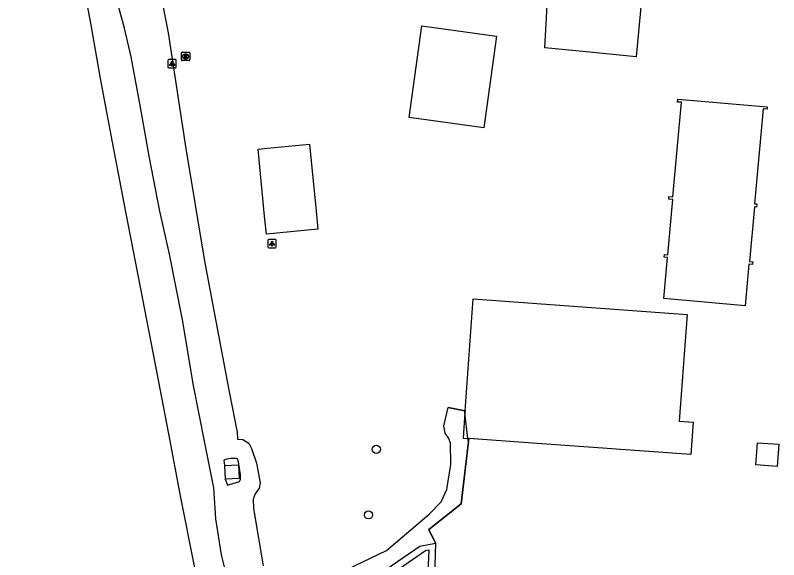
# Model space of a CAD drawing. Extents: x 156141 to 158132, y 385651 to 388399.
# Drawn here: x 156296.4 to 156388.2, y 386384.2 to 386449.6 of the extents above; entities that cross this region are included whole.
import ezdxf

# ---------------------------------------------------------------- set-up
doc = ezdxf.new("R2010")
doc.units = 0
for name, color, linetype in [('IMGEO_Berm_groen', 7, 'Continuous'), ('IMGEO_Boom', 7, 'Continuous'), ('IMGEO_Groenvoorziening', 7, 'Continuous'), ('IMGEO_Haag', 7, 'Continuous'), ('IMGEO_Lichtpunt', 7, 'Continuous'), ('IMGEO_Muur', 7, 'Continuous'), ('IMGEO_Pand', 7, 'Continuous'), ('IMGEO_Rijbaan_autosnelweg', 7, 'Continuous'), ('IMGEO_Rioolput', 7, 'Continuous')]:
    doc.layers.add(name, color=color, linetype=linetype)

msp = doc.modelspace()

# ---------------------------------------------------------------- linework, layer by layer
at = {"layer": 'IMGEO_Berm_groen'}
for points in [[(156307.919, 386488.295), (156308.832, 386480.26), (156310.427, 386471.277), (156312.136, 386461.085), (156314.776, 386447.503), (156316.862, 386433.831), (156319.168, 386420.082), (156322.139, 386404.162), (156323.071, 386399.49), (156323.101, 386398.66), (156323.77, 386398.642), (156324.474, 386398.163), (156324.782, 386397.55), (156325.392, 386395.762), (156325.823, 386393.393), (156325.706, 386392.761), (156325.225, 386392.077), (156324.992, 386391.434), (156325.054, 386390.333), (156326.21, 386383.43)], [(156321.664, 386382.82), (156321.175, 386384.775), (156320.53, 386389.065), (156320.283, 386392.828), (156319.187, 386398.223), (156317.818, 386405.126), (156316.513, 386413.025), (156314.956, 386420.92), (156313.785, 386426.075), (156312.502, 386432.675), (156311.476, 386438.581), (156310.321, 386444.63), (156309.519, 386448.09), (156308.728, 386451.007)], [(156321.65, 386393.841), (156321.923, 386393.134), (156323.373, 386393.585), (156323.49, 386393.868), (156323.484, 386394.384), (156323.24, 386395.955), (156323.13, 386396.287), (156322.976, 386396.344), (156322.313, 386396.346), (156321.832, 386396.245), (156321.456, 386396.148), (156321.552, 386395.494)], [(156321.552, 386395.494), (156323.219, 386395.594), (156323.317, 386393.941), (156321.65, 386393.841)], [(156321.552, 386395.494), (156321.65, 386393.841)]]:
    msp.add_lwpolyline(points, dxfattribs=at)
at = {"layer": 'IMGEO_Boom'}
for centre in [(156339.804, 386397.447), (156338.856, 386389.556)]:
    msp.add_circle(centre, 0.489, dxfattribs=at)
at = {"layer": 'IMGEO_Groenvoorziening'}
for points in [[(156348.427, 386402.455), (156350.432, 386402.083)], [(156350.432, 386402.083), (156350.468, 386402.076)], [(156350.907, 386398.737), (156349.979, 386390.871)], [(156339.324, 386380.849), (156345.714, 386385.278), (156346.109, 386385.363), (156345.868, 386379.778)], [(156346.914, 386386.164), (156346.67, 386378.294), (156347.337, 386363.72), (156348.009, 386358.073), (156348.938, 386355.557), (156351.509, 386347.405), (156357.036, 386336.222)]]:
    msp.add_lwpolyline(points, dxfattribs=at)
at = {"layer": 'IMGEO_Haag'}
for points in [[(156335.508, 386380.112), (156335.443, 386381.465), (156335.561, 386382.291), (156336.275, 386382.978), (156341.037, 386385.258), (156346.132, 386389.626), (156347.586, 386391.138), (156348.266, 386392.617), (156348.768, 386395.614), (156348.728, 386398.173), (156348.52, 386398.756), (156348.073, 386399.395), (156347.917, 386400.254), (156348.427, 386402.455)], [(156350.432, 386402.083), (156350.432, 386402.083), (156348.427, 386402.455)], [(156350.454, 386401.888), (156350.432, 386402.083)], [(156350.816, 386398.744), (156350.454, 386401.888)], [(156349.979, 386390.871), (156350.861, 386398.35), (156350.816, 386398.744)], [(156349.979, 386390.871), (156346.105, 386387.799), (156346.914, 386386.164)], [(156338.907, 386381.587), (156345.045, 386385.799), (156346.914, 386386.164)]]:
    msp.add_lwpolyline(points, dxfattribs=at)
at = {"layer": 'IMGEO_Lichtpunt'}
for p, q in [((156314.763, 386444.205), (156314.763, 386443.398)), ((156314.763, 386444.205), (156314.763, 386443.398)), ((156315.665, 386444.3), (156314.857, 386444.3)), ((156315.665, 386444.3), (156314.857, 386444.3)), ((156315.759, 386443.398), (156315.759, 386444.205)), ((156315.759, 386443.398), (156315.759, 386444.205)), ((156314.857, 386443.304), (156315.665, 386443.304)), ((156314.857, 386443.304), (156315.665, 386443.304)), ((156326.77, 386422.578), (156326.77, 386421.771)), ((156326.77, 386422.578), (156326.77, 386421.771)), ((156327.672, 386422.673), (156326.864, 386422.673)), ((156327.672, 386422.673), (156326.864, 386422.673)), ((156327.766, 386421.771), (156327.766, 386422.578)), ((156327.766, 386421.771), (156327.766, 386422.578)), ((156326.864, 386421.677), (156327.672, 386421.677)), ((156326.864, 386421.677), (156327.672, 386421.677))]:
    msp.add_line(p, q, dxfattribs=at)
for points in [[(156315.137, 386443.869), (156315.176, 386443.841), (156314.988, 386443.579), (156314.95, 386443.606), (156315.137, 386443.869)], [(156315.239, 386443.821), (156315.286, 386443.821), (156315.286, 386443.499), (156315.239, 386443.499), (156315.239, 386443.821)], [(156315.349, 386443.841), (156315.387, 386443.868), (156315.574, 386443.606), (156315.535, 386443.578), (156315.349, 386443.841)], [(156327.144, 386422.242), (156327.183, 386422.214), (156326.995, 386421.952), (156326.957, 386421.979), (156327.144, 386422.242)], [(156327.246, 386422.194), (156327.293, 386422.194), (156327.293, 386421.872), (156327.246, 386421.872), (156327.246, 386422.194)], [(156327.356, 386422.214), (156327.394, 386422.241), (156327.581, 386421.979), (156327.542, 386421.951), (156327.356, 386422.214)]]:
    msp.add_lwpolyline(points, dxfattribs=at)
for centre in [(156315.262, 386444.003), (156327.269, 386422.376)]:
    msp.add_circle(centre, 0.0994, dxfattribs=at)
for centre, start, end in [((156314.857, 386444.205), 90, 180), ((156314.857, 386444.205), 90, 180), ((156315.665, 386444.205), 0, 90), ((156315.665, 386444.205), 0, 90), ((156314.857, 386443.398), 180, 270), ((156314.857, 386443.398), 180, 270), ((156315.665, 386443.398), 270, 0), ((156315.665, 386443.398), 270, 360), ((156326.864, 386422.578), 90, 180), ((156326.864, 386422.578), 90, 180), ((156327.672, 386422.578), 0, 90), ((156327.672, 386422.578), 0, 90), ((156326.864, 386421.771), 180, 270), ((156326.864, 386421.771), 180, 270), ((156327.672, 386421.771), 270, 0), ((156327.672, 386421.771), 270, 360)]:
    msp.add_arc(centre, 0.0946, start, end, dxfattribs=at)
at = {"layer": 'IMGEO_Muur'}
for points in [[(156350.432, 386402.083), (156348.427, 386402.455)], [(156346.914, 386386.164), (156346.105, 386387.799), (156349.979, 386390.871), (156350.861, 386398.35)], [(156338.907, 386381.587), (156345.045, 386385.799), (156346.914, 386386.164)]]:
    msp.add_lwpolyline(points, dxfattribs=at)
at = {"layer": 'IMGEO_Pand'}
for points in [[(156365.018, 386445.219), (156360.042, 386445.714), (156361.496, 386472.017), (156366.265, 386471.709), (156366.084, 386469.172), (156376.242, 386468.447), (156375.886, 386463.46), (156375.687, 386460.668), (156372.546, 386460.929), (156371.01, 386444.623), (156365.018, 386445.219)], [(156352.711, 386436.102), (156343.749, 386437.355), (156345.289, 386448.369), (156354.251, 386447.116), (156352.711, 386436.102)], [(156374.339, 386415.564), (156374.789, 386420.518), (156374.391, 386420.551), (156374.419, 386420.869), (156374.818, 386420.836), (156375.422, 386427.476), (156374.937, 386427.52), (156374.966, 386427.843), (156375.451, 386427.799), (156376.484, 386439.164), (156376.011, 386439.193), (156376.03, 386439.53), (156386.772, 386438.631), (156386.772, 386438.331), (156386.303, 386438.364), (156385.267, 386426.963), (156385.538, 386426.939), (156385.504, 386426.56), (156385.233, 386426.585), (156384.636, 386420.014), (156385.034, 386419.981), (156385.005, 386419.662), (156384.57, 386419.698), (156384.113, 386414.675), (156374.339, 386415.564)], [(156332.782, 386423.905), (156326.584, 386423.3), (156326.37, 386425.483), (156325.583, 386433.521), (156326.734, 386433.634), (156331.783, 386434.126), (156332.569, 386426.088), (156332.782, 386423.905)], [(156350.468, 386402.076), (156351.438, 386415.522), (156377.142, 386413.667), (156376.214, 386400.813), (156377.37, 386400.73), (156377.897, 386400.692), (156377.617, 386396.809), (156359.124, 386398.144), (156350.907, 386398.737)], [(156350.454, 386401.888), (156350.231, 386398.786), (156350.816, 386398.744)], [(156350.468, 386402.076), (156350.454, 386401.888)], [(156350.816, 386398.744), (156350.907, 386398.737)], [(156385.4, 386395.567), (156385.592, 386398.23), (156388.163, 386398.045), (156387.971, 386395.382), (156385.4, 386395.567)]]:
    msp.add_lwpolyline(points, dxfattribs=at)
at = {"layer": 'IMGEO_Rijbaan_autosnelweg'}
msp.add_lwpolyline([(156323.326, 386356.79), (156321.964, 386363.403), (156320.169, 386372.199), (156317.911, 386383.612), (156316.265, 386391.849), (156314.865, 386399.293), (156313.211, 386407.83), (156311.493, 386416.74), (156309.705, 386425.993), (156308.104, 386434.369), (156306.665, 386442.033), (156305.484, 386448.682), (156303.846, 386457.356), (156303.274, 386461.274), (156301.833, 386469.099), (156300.332, 386477.401), (156299.042, 386484.248), (156298.305, 386488.25), (156298.055, 386489.52), (156297.838, 386490.128), (156297.462, 386490.768), (156297.017, 386491.484), (156296.703, 386492.148), (156296.409, 386492.956)], dxfattribs=at)
at = {"layer": 'IMGEO_Rioolput'}
for p, q in [((156316.381, 386444.253), (156316.381, 386445.105)), ((156316.456, 386445.179), (156317.308, 386445.179)), ((156316.869, 386444.959), (156316.894, 386444.959)), ((156317.382, 386445.105), (156317.382, 386444.253)), ((156317.308, 386444.179), (156316.456, 386444.179)), ((156316.892, 386444.399), (156316.867, 386444.399))]:
    msp.add_line(p, q, dxfattribs=at)
for points in [[(156316.381, 386444.253), (156316.381, 386445.105)], [(156316.456, 386445.179), (156317.308, 386445.179)], [(156317.382, 386445.105), (156317.382, 386444.253)], [(156317.308, 386444.179), (156316.456, 386444.179)], [(156316.97, 386444.877), (156316.718, 386444.879), (156316.718, 386444.479)], [(156316.718, 386444.479), (156316.842, 386444.479), (156316.842, 386444.641), (156316.853, 386444.641)], [(156316.896, 386444.798), (156316.842, 386444.798), (156316.842, 386444.717)], [(156316.842, 386444.717), (156316.894, 386444.717)], [(156316.9, 386444.612), (156316.971, 386444.479), (156317.111, 386444.479), (156317.046, 386444.605)]]:
    msp.add_lwpolyline(points, dxfattribs=at)
for centre, radius, start, end in [((156316.458, 386445.103), 0.0765, 91.55205, 178.44795), ((156316.458, 386445.103), 0.0765, 91.55205, 178.44795), ((156317.306, 386445.103), 0.0765, 1.55205, 88.44795), ((156317.306, 386445.103), 0.0765, 1.55205, 88.44795), ((156316.458, 386444.255), 0.0765, 181.55205, 268.44795), ((156316.458, 386444.255), 0.0765, 181.55205, 268.44795), ((156316.852, 386444.588), 0.0533, 26.02933, 88.69889), ((156316.878, 386444.906), 0.19, 274.7715, 282.96867), ((156316.902, 386444.702), 0.0964, 77.00612, 93.18647), ((156316.916, 386444.759), 0.0378, 276.66336, 79.67722), ((156316.969, 386444.767), 0.109, 350.36119, 89.41601), ((156316.967, 386444.767), 0.112, 277.58423, 350.98172), ((156316.951, 386444.552), 0.108, 29.51342, 73.79051), ((156317.306, 386444.255), 0.0765, 271.55205, 358.44795), ((156317.306, 386444.255), 0.0765, 271.55205, 358.44795)]:
    msp.add_arc(centre, radius, start, end, dxfattribs=at)
for centre, major_axis, ratio, start_param, end_param in [((156316.868, 386444.679), (-0.387, 0.002), 0.722429, 4.712389, 7.853982), ((156316.893, 386444.679), (-0.39, 0.002), 0.717154, 1.570796, 4.712389)]:
    msp.add_ellipse(centre, major_axis=major_axis, ratio=ratio, start_param=start_param, end_param=end_param, dxfattribs=at)

doc.saveas('drawing.dxf')
